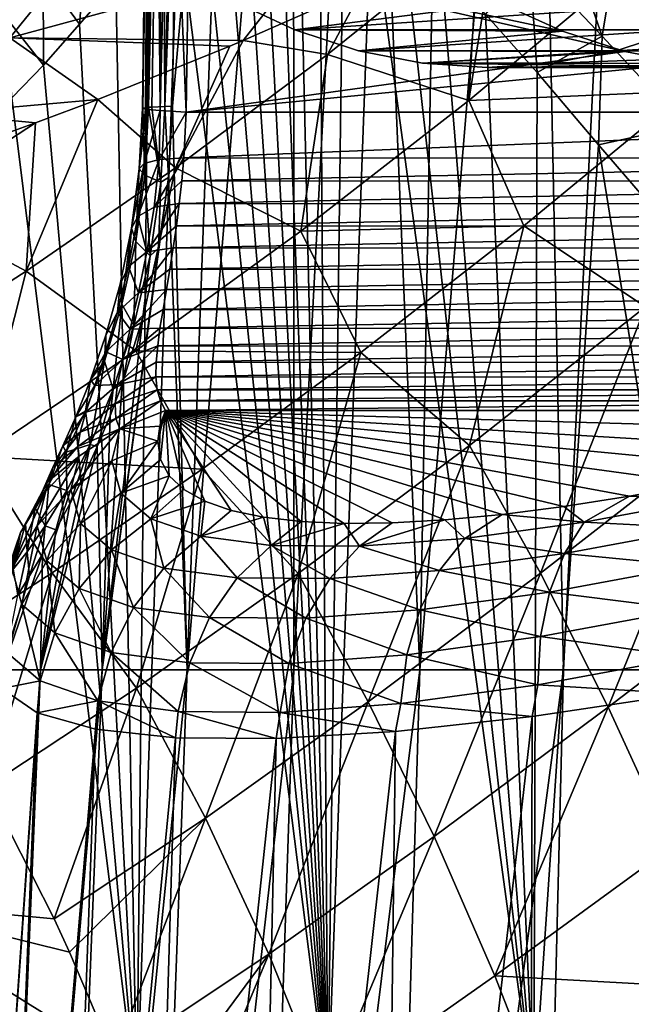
# Model space of a CAD drawing. Header units: metres. Extents: x 26 to 263, y -109 to 109.
# Tile 517 of 656: x 79.77 to 83.57, y 61.1 to 67.22. Entities that reach past the tile are written whole.
import ezdxf

# ---------------------------------------------------------------- set-up
doc = ezdxf.new("R2010")
doc.units = ezdxf.units.M
doc.layers.add('solid_500750', color=7, linetype='CONTINUOUS')

msp = doc.modelspace()

# ---------------------------------------------------------------- linework, layer by layer
at = {"layer": 'solid_500750'}
for points in [[(82.97049, 71.783981, 6.507701), (83.148346, 63.182442, 6.873223), (82.257637, 63.182442, 6.148572)], [(82.408943, 71.66671, 6.034471), (82.97049, 71.783981, 6.507701), (82.257637, 63.182442, 6.148572)], [(82.97049, 71.783981, 6.507701), (83.581383, 71.786789, 6.937341), (83.148346, 63.182442, 6.873223)], [(83.581383, 71.786789, 6.937341), (84.12944, 63.182442, 7.469838), (83.148346, 63.182442, 6.873223)], [(81.909096, 71.456024, 5.533787), (82.408943, 71.66671, 6.034471), (82.257637, 63.182442, 6.148572)], [(81.471535, 71.179718, 5.015755), (81.909096, 71.456024, 5.533787), (81.473892, 63.182442, 5.309385)], [(81.909096, 71.456024, 5.533787), (82.257637, 63.182442, 6.148572), (81.473892, 63.182442, 5.309385)], [(81.471535, 71.179718, 5.015755), (81.473892, 63.182442, 5.309385), (80.811714, 63.182442, 4.371295)], [(81.091011, 70.861626, 4.484607), (81.471535, 71.179718, 5.015755), (80.811714, 63.182442, 4.371295)], [(81.091011, 70.861626, 4.484607), (80.719757, 66.684723, 4.016021), (80.743416, 68.564064, 3.975236)], [(81.091011, 70.861626, 4.484607), (80.811714, 63.182442, 4.371295), (80.719757, 66.684723, 4.016021)], [(80.654312, 70.347588, 3.698428), (80.762596, 70.518959, 3.942107), (80.672546, 66.683426, 3.92295)], [(80.672546, 66.683426, 3.92295), (80.762596, 70.518959, 3.942107), (80.743416, 68.564064, 3.975236)], [(80.654312, 70.347588, 3.698428), (80.591957, 66.67997, 3.707642), (80.570946, 66.678528, 3.626518)], [(80.589844, 70.133247, 3.431597), (80.654312, 70.347588, 3.698428), (80.570946, 66.678528, 3.626518)], [(80.654312, 70.347588, 3.698428), (80.672546, 66.683426, 3.92295), (80.591957, 66.67997, 3.707642)], [(80.589844, 70.133247, 3.431597), (80.535515, 66.673683, 3.378667), (80.533157, 66.672348, 3.315467)], [(80.575966, 69.88929, 3.152431), (80.589844, 70.133247, 3.431597), (80.533157, 66.672348, 3.315467)], [(80.589844, 70.133247, 3.431597), (80.570946, 66.678528, 3.626518), (80.535515, 66.673683, 3.378667)], [(80.575966, 69.88929, 3.152431), (80.533157, 66.672348, 3.315467), (80.553238, 66.666176, 3.045382)], [(80.575966, 69.88929, 3.152431), (80.553238, 66.666176, 3.045382), (80.560837, 66.665146, 3.003378)], [(80.575966, 69.88929, 3.152431), (80.560837, 66.665146, 3.003378), (80.616997, 69.626709, 2.868759)], [(80.616997, 69.626709, 2.868759), (80.560837, 66.665146, 3.003378), (80.644249, 66.657814, 2.724296)], [(80.654701, 69.360519, 2.739187), (80.616997, 69.626709, 2.868759), (80.644249, 66.657814, 2.724296)], [(80.703743, 69.112419, 2.616019), (80.654701, 69.360519, 2.739187), (80.644249, 66.657814, 2.724296)], [(80.703743, 69.112419, 2.616019), (80.644249, 66.657814, 2.724296), (80.80407, 66.648956, 2.431338)], [(80.703743, 69.112419, 2.616019), (80.80407, 66.648956, 2.431338), (80.818504, 67.649071, 2.41073)], [(80.672546, 66.683426, 3.92295), (80.743416, 68.564064, 3.975236), (80.719757, 66.684723, 4.016021)], [(83.606628, 68.343246, 10.807706), (83.491066, 67.734993, 10.719891), (84.030632, 67.199287, 10.950896)], [(83.014305, 68.19207, 10.49016), (82.938278, 67.598366, 10.440041), (83.389153, 67.119789, 10.659831)], [(83.491066, 67.734993, 10.719891), (83.014305, 68.19207, 10.49016), (83.389153, 67.119789, 10.659831)], [(81.684097, 60.500385, 9.981249), (81.286934, 68.114441, 9.440097), (81.172264, 68.089569, 9.358122)], [(81.684097, 60.500385, 9.981249), (81.395271, 68.118271, 9.516115), (81.286934, 68.114441, 9.440097)], [(81.684097, 60.500385, 9.981249), (81.507332, 68.106926, 9.593202), (81.395271, 68.118271, 9.516115)], [(81.684097, 60.500385, 9.981249), (81.634537, 68.068565, 9.679015), (81.507332, 68.106926, 9.593202)], [(81.684097, 60.500385, 9.981249), (81.048988, 68.044113, 9.268091), (80.911308, 67.966537, 9.165247)], [(81.684097, 60.500385, 9.981249), (81.172264, 68.089569, 9.358122), (81.048988, 68.044113, 9.268091)], [(81.684097, 60.500385, 9.981249), (81.782043, 68.003372, 9.776025), (81.634537, 68.068565, 9.679015)], [(81.684097, 60.500385, 9.981249), (81.953728, 67.902893, 9.88558), (81.782043, 68.003372, 9.776025)], [(81.684097, 60.500385, 9.981249), (80.911308, 67.966537, 9.165247), (80.753113, 67.846764, 9.043899)], [(81.684097, 60.500385, 9.981249), (82.965652, 60.500385, 10.685098), (81.953728, 67.902893, 9.88558)], [(82.965652, 60.500385, 10.685098), (82.154106, 67.75206, 10.009079), (81.953728, 67.902893, 9.88558)], [(80.194145, 67.8125, 8.57508), (79.917068, 67.504166, 8.324504), (80.142563, 67.195084, 8.538237)], [(80.194145, 67.8125, 8.57508), (80.142563, 67.195084, 8.538237), (80.367157, 67.45591, 8.731836)], [(80.499313, 60.500385, 9.124457), (80.753113, 67.846764, 9.043899), (80.572395, 67.678085, 8.900758)], [(80.499313, 60.500385, 9.124457), (81.684097, 60.500385, 9.981249), (80.753113, 67.846764, 9.043899)], [(82.561577, 66.720734, -13.186584), (82.620544, 67.761803, -14.03957), (82.73587, 67.819, -14.056904)], [(83.598106, 67.586937, -13.625321), (82.561577, 66.720734, -13.186584), (82.73587, 67.819, -14.056904)], [(81.682327, 67.006096, -13.570705), (81.905327, 67.422318, -13.915443), (82.620544, 67.761803, -14.03957)], [(82.561577, 66.720734, -13.186584), (81.682327, 67.006096, -13.570705), (82.620544, 67.761803, -14.03957)], [(82.965652, 60.500385, 10.685098), (82.388733, 67.53936, 10.147728), (82.154106, 67.75206, 10.009079)], [(83.491066, 67.734993, 10.719891), (83.389153, 67.119789, 10.659831), (83.905022, 66.562767, 10.884203)], [(84.030632, 67.199287, 10.950896), (83.491066, 67.734993, 10.719891), (83.905022, 66.562767, 10.884203)], [(80.499313, 60.500385, 9.124457), (80.572395, 67.678085, 8.900758), (80.367157, 67.45591, 8.731836)], [(78.453178, 67.438843, -14.350323), (80.116516, 67.614998, -14.418743), (79.708572, 67.109512, -13.976696)], [(81.566841, 67.615288, -14.177151), (79.708572, 67.109512, -13.976696), (80.116516, 67.614998, -14.418743)], [(81.566841, 67.615288, -14.177151), (81.159378, 67.093422, -13.753531), (79.708572, 67.109512, -13.976696)], [(80.818504, 67.649071, 2.41073), (80.80407, 66.648956, 2.431338), (83.530533, 67.025169, -1.462453)], [(80.818504, 67.649071, 2.41073), (83.142822, 67.150414, -0.908743), (82.761917, 67.323975, -0.364754)], [(80.818504, 67.649071, 2.41073), (83.530533, 67.025169, -1.462453), (83.142822, 67.150414, -0.908743)], [(81.905327, 67.422318, -13.915443), (81.159378, 67.093422, -13.753531), (81.566841, 67.615288, -14.177151)], [(83.598106, 67.586937, -13.625321), (83.918747, 66.778107, -13.010326), (82.561577, 66.720734, -13.186584)], [(82.938278, 67.598366, 10.440041), (82.663574, 67.257324, 10.301973), (82.98465, 66.894409, 10.471313)], [(83.389153, 67.119789, 10.659831), (82.938278, 67.598366, 10.440041), (82.98465, 66.894409, 10.471313)], [(79.917068, 67.504166, 8.324504), (79.676888, 67.249054, 8.093109), (79.918869, 66.939781, 8.335031)], [(79.917068, 67.504166, 8.324504), (79.918869, 66.939781, 8.335031), (80.142563, 67.195084, 8.538237)], [(82.965652, 60.500385, 10.685098), (82.663574, 67.257324, 10.301973), (82.388733, 67.53936, 10.147728)], [(80.499313, 60.500385, 9.124457), (80.367157, 67.45591, 8.731836), (80.142563, 67.195084, 8.538237)], [(81.682327, 67.006096, -13.570705), (81.159378, 67.093422, -13.753531), (81.905327, 67.422318, -13.915443)], [(81.479477, 67.160576, -2.020136), (81.089493, 67.342529, -1.463172), (82.761917, 67.323975, -0.364754)], [(84.261536, 67.342529, -5.993321), (81.089493, 67.342529, -1.463172), (81.479477, 67.160576, -2.020136)], [(84.261536, 67.342529, -5.993321), (81.479477, 67.160576, -2.020136), (83.871544, 67.160576, -5.436357)], [(81.479477, 67.160576, -2.020136), (82.761917, 67.323975, -0.364754), (83.142822, 67.150414, -0.908743)], [(79.676888, 67.249054, 8.093109), (79.721992, 66.737633, 8.146345), (79.918869, 66.939781, 8.335031)], [(82.965652, 60.500385, 10.685098), (82.98465, 66.894409, 10.471313), (82.663574, 67.257324, 10.301973)], [(80.499313, 60.500385, 9.124457), (80.142563, 67.195084, 8.538237), (79.918869, 66.939781, 8.335031)], [(81.875084, 67.029579, -2.585114), (81.479477, 67.160576, -2.020136), (83.142822, 67.150414, -0.908743)], [(83.871544, 67.160576, -5.436357), (81.479477, 67.160576, -2.020136), (81.875084, 67.029579, -2.585114)], [(83.871544, 67.160576, -5.436357), (81.875084, 67.029579, -2.585114), (83.475945, 67.029579, -4.87138)], [(81.875084, 67.029579, -2.585114), (83.142822, 67.150414, -0.908743), (83.530533, 67.025169, -1.462453)], [(83.871544, 67.160576, -5.436357), (83.475945, 67.029579, -4.87138), (85.48481, 67.150414, -4.253443)], [(83.475945, 67.029579, -4.87138), (85.097092, 67.025162, -3.699733), (85.48481, 67.150414, -4.253443)], [(80.255737, 66.72757, -13.511609), (79.277863, 66.64064, -13.506837), (79.708572, 67.109512, -13.976696)], [(81.075981, 67.058266, -13.733412), (80.255737, 66.72757, -13.511609), (79.708572, 67.109512, -13.976696)], [(81.159378, 67.093422, -13.753531), (81.075981, 67.058266, -13.733412), (79.708572, 67.109512, -13.976696)], [(80.738548, 66.301888, -13.030086), (81.075981, 67.058266, -13.733412), (81.159378, 67.093422, -13.753531)], [(81.682327, 67.006096, -13.570705), (80.738548, 66.301888, -13.030086), (81.159378, 67.093422, -13.753531)], [(83.389153, 67.119789, 10.659831), (82.98465, 66.894409, 10.471313), (83.367538, 66.445877, 10.658002)], [(83.905022, 66.562767, 10.884203), (83.389153, 67.119789, 10.659831), (83.367538, 66.445877, 10.658002)], [(80.738548, 66.301888, -13.030086), (80.255737, 66.72757, -13.511609), (81.075981, 67.058266, -13.733412)], [(81.516937, 65.90799, -12.656831), (80.738548, 66.301888, -13.030086), (81.682327, 67.006096, -13.570705)], [(80.80407, 66.648956, 2.431338), (83.919991, 66.950287, -2.018657), (83.530533, 67.025169, -1.462453)], [(82.561577, 66.720734, -13.186584), (81.516937, 65.90799, -12.656831), (81.682327, 67.006096, -13.570705)], [(82.272476, 66.951653, -3.152647), (81.875084, 67.029579, -2.585114), (83.530533, 67.025169, -1.462453)], [(83.475945, 67.029579, -4.87138), (81.875084, 67.029579, -2.585114), (82.272476, 66.951653, -3.152647)], [(83.475945, 67.029579, -4.87138), (82.272476, 66.951653, -3.152647), (83.078552, 66.951653, -4.303847)], [(82.272476, 66.951653, -3.152647), (83.530533, 67.025169, -1.462453), (83.919991, 66.950287, -2.018657)], [(83.475945, 67.029579, -4.87138), (83.078552, 66.951653, -4.303847), (85.097092, 67.025162, -3.699733)], [(83.078552, 66.951653, -4.303847), (84.707634, 66.950287, -3.143528), (85.097092, 67.025162, -3.699733)], [(80.499313, 60.500385, 9.124457), (79.918869, 66.939781, 8.335031), (79.721992, 66.737633, 8.146345)], [(80.80407, 66.648956, 2.431338), (87.823555, 66.648964, -7.593526), (83.919991, 66.950287, -2.018657)], [(82.272476, 66.951653, -3.152647), (83.919991, 66.950287, -2.018657), (84.313812, 66.925423, -2.581093)], [(82.675514, 66.925743, -3.728247), (82.272476, 66.951653, -3.152647), (84.313812, 66.925423, -2.581093)], [(83.078552, 66.951653, -4.303847), (82.272476, 66.951653, -3.152647), (82.675514, 66.925743, -3.728247)], [(83.078552, 66.951653, -4.303847), (82.675514, 66.925743, -3.728247), (84.707634, 66.950287, -3.143528)], [(82.675514, 66.925743, -3.728247), (84.313812, 66.925423, -2.581093), (84.707634, 66.950287, -3.143528)], [(82.965652, 60.500385, 10.685098), (83.367538, 66.445877, 10.658002), (82.98465, 66.894409, 10.471313)], [(82.561577, 66.720734, -13.186584), (83.918747, 66.778107, -13.010326), (82.903648, 65.941757, -12.614664)], [(82.903648, 65.941757, -12.614664), (83.918747, 66.778107, -13.010326), (83.659599, 65.438438, -12.300009)], [(80.255737, 66.72757, -13.511609), (79.868752, 66.581367, -13.392039), (79.277863, 66.64064, -13.506837)], [(79.429466, 60.500385, 8.127853), (80.499313, 60.500385, 9.124457), (79.721992, 66.737633, 8.146345)], [(79.81086, 65.660248, -12.424821), (79.868752, 66.581367, -13.392039), (80.255737, 66.72757, -13.511609)], [(80.738548, 66.301888, -13.030086), (79.81086, 65.660248, -12.424821), (80.255737, 66.72757, -13.511609)], [(82.561577, 66.720734, -13.186584), (82.903648, 65.941757, -12.614664), (81.516937, 65.90799, -12.656831)], [(79.868752, 66.581367, -13.392039), (79.456871, 66.43206, -13.253315), (79.277863, 66.64064, -13.506837)], [(80.553238, 66.666176, 3.045382), (80.533157, 66.672348, 3.315467), (80.513123, 66.295387, 3.296656)], [(80.54821, 66.256752, 3.605683), (80.513123, 66.295387, 3.296656), (80.533157, 66.672348, 3.315467)], [(80.553238, 66.666176, 3.045382), (80.513123, 66.295387, 3.296656), (80.560837, 66.665146, 3.003378)], [(80.513123, 66.295387, 3.296656), (80.543243, 66.328232, 2.986435), (80.560837, 66.665146, 3.003378)], [(80.535515, 66.673683, 3.378667), (80.54821, 66.256752, 3.605683), (80.533157, 66.672348, 3.315467)], [(80.535515, 66.673683, 3.378667), (80.570946, 66.678528, 3.626518), (80.54821, 66.256752, 3.605683)], [(80.644249, 66.657814, 2.724296), (80.560837, 66.665146, 3.003378), (80.543243, 66.328232, 2.986435)], [(80.543243, 66.328232, 2.986435), (80.637268, 66.353836, 2.688565), (80.644249, 66.657814, 2.724296)], [(80.646988, 66.213997, 3.900027), (80.54821, 66.256752, 3.605683), (80.570946, 66.678528, 3.626518)], [(80.591957, 66.67997, 3.707642), (80.646988, 66.213997, 3.900027), (80.570946, 66.678528, 3.626518)], [(80.591957, 66.67997, 3.707642), (80.672546, 66.683426, 3.92295), (80.646988, 66.213997, 3.900027)], [(80.644249, 66.657814, 2.724296), (80.637268, 66.353836, 2.688565), (80.80407, 66.648956, 2.431338)], [(80.637268, 66.353836, 2.688565), (80.78936, 66.363266, 2.416574), (80.80407, 66.648956, 2.431338)], [(80.672546, 66.683426, 3.92295), (80.695114, 66.24147, 3.993582), (80.646988, 66.213997, 3.900027)], [(80.672546, 66.683426, 3.92295), (80.719757, 66.684723, 4.016021), (80.695114, 66.24147, 3.993582)], [(80.811714, 63.182442, 4.371295), (80.695114, 66.24147, 3.993582), (80.719757, 66.684723, 4.016021)], [(80.78936, 66.363266, 2.416574), (87.823555, 66.648964, -7.593526), (80.80407, 66.648956, 2.431338)], [(87.804428, 66.361946, -7.602311), (87.823555, 66.648964, -7.593526), (80.78936, 66.363266, 2.416574)], [(79.065308, 66.057785, -12.823891), (79.456871, 66.43206, -13.253315), (79.868752, 66.581367, -13.392039)], [(79.81086, 65.660248, -12.424821), (79.065308, 66.057785, -12.823891), (79.868752, 66.581367, -13.392039)], [(83.905022, 66.562767, 10.884203), (83.367538, 66.445877, 10.658002), (83.79406, 65.949257, 10.846847)], [(82.965652, 60.500385, 10.685098), (84.324348, 60.500385, 11.225221), (83.367538, 66.445877, 10.658002)], [(84.324348, 60.500385, 11.225221), (83.79406, 65.949257, 10.846847), (83.367538, 66.445877, 10.658002)], [(80.465561, 65.927521, 3.212223), (80.504066, 65.999718, 2.909686), (80.543243, 66.328232, 2.986435)], [(80.513123, 66.295387, 3.296656), (80.465561, 65.927521, 3.212223), (80.543243, 66.328232, 2.986435)], [(80.504066, 65.999718, 2.909686), (80.60553, 66.058372, 2.619017), (80.637268, 66.353836, 2.688565)], [(80.543243, 66.328232, 2.986435), (80.504066, 65.999718, 2.909686), (80.637268, 66.353836, 2.688565)], [(80.60553, 66.058372, 2.619017), (80.777451, 66.220947, 2.388548), (80.78936, 66.363266, 2.416574)], [(80.637268, 66.353836, 2.688565), (80.60553, 66.058372, 2.619017), (80.78936, 66.363266, 2.416574)], [(87.804428, 66.361946, -7.602311), (80.78936, 66.363266, 2.416574), (80.777451, 66.220947, 2.388548)], [(87.773804, 66.219238, -7.603927), (87.804428, 66.361946, -7.602311), (80.777451, 66.220947, 2.388548)], [(80.4925, 65.165855, -12.042822), (79.81086, 65.660248, -12.424821), (80.738548, 66.301888, -13.030086)], [(80.491692, 65.844933, 3.513421), (80.465561, 65.927521, 3.212223), (80.513123, 66.295387, 3.296656)], [(80.54821, 66.256752, 3.605683), (80.491692, 65.844933, 3.513421), (80.513123, 66.295387, 3.296656)], [(81.516937, 65.90799, -12.656831), (80.4925, 65.165855, -12.042822), (80.738548, 66.301888, -13.030086)], [(80.28344, 63.182442, 3.351775), (80.632919, 65.802849, 3.901561), (80.695114, 66.24147, 3.993582)], [(80.811714, 63.182442, 4.371295), (80.28344, 63.182442, 3.351775), (80.695114, 66.24147, 3.993582)], [(80.581322, 65.755569, 3.800132), (80.491692, 65.844933, 3.513421), (80.54821, 66.256752, 3.605683)], [(80.646988, 66.213997, 3.900027), (80.581322, 65.755569, 3.800132), (80.54821, 66.256752, 3.605683)], [(80.646988, 66.213997, 3.900027), (80.632919, 65.802849, 3.901561), (80.581322, 65.755569, 3.800132)], [(80.60553, 66.058372, 2.619017), (80.762032, 66.080048, 2.347307), (80.777451, 66.220947, 2.388548)], [(80.646988, 66.213997, 3.900027), (80.695114, 66.24147, 3.993582), (80.632919, 65.802849, 3.901561)], [(87.773804, 66.219238, -7.603927), (80.777451, 66.220947, 2.388548), (80.762032, 66.080048, 2.347307)], [(87.72953, 66.078163, -7.604294), (87.773804, 66.219238, -7.603927), (80.762032, 66.080048, 2.347307)], [(79.81086, 65.660248, -12.424821), (78.922676, 65.088791, -11.760806), (79.065308, 66.057785, -12.823891)], [(80.504066, 65.999718, 2.909686), (80.561058, 65.779373, 2.495714), (80.60553, 66.058372, 2.619017)], [(80.561058, 65.779373, 2.495714), (80.744186, 65.941261, 2.291236), (80.762032, 66.080048, 2.347307)], [(80.60553, 66.058372, 2.619017), (80.561058, 65.779373, 2.495714), (80.762032, 66.080048, 2.347307)], [(87.72953, 66.078163, -7.604294), (80.762032, 66.080048, 2.347307), (80.744186, 65.941261, 2.291236)], [(87.670486, 65.939308, -7.601831), (87.72953, 66.078163, -7.604294), (80.744186, 65.941261, 2.291236)], [(80.504066, 65.999718, 2.909686), (80.446999, 65.689186, 2.773335), (80.561058, 65.779373, 2.495714)], [(80.465561, 65.927521, 3.212223), (80.446999, 65.689186, 2.773335), (80.504066, 65.999718, 2.909686)], [(80.465561, 65.927521, 3.212223), (80.39444, 65.579552, 3.062186), (80.446999, 65.689186, 2.773335)], [(80.405693, 65.455238, 3.349657), (80.39444, 65.579552, 3.062186), (80.465561, 65.927521, 3.212223)], [(80.491692, 65.844933, 3.513421), (80.405693, 65.455238, 3.349657), (80.465561, 65.927521, 3.212223)], [(81.516937, 65.90799, -12.656831), (81.890541, 65.153862, -12.131287), (80.4925, 65.165855, -12.042822)], [(80.561058, 65.779373, 2.495714), (80.724678, 65.805359, 2.219312), (80.744186, 65.941261, 2.291236)], [(87.670486, 65.939308, -7.601831), (80.744186, 65.941261, 2.291236), (80.724678, 65.805359, 2.219312)], [(87.595924, 65.803329, -7.595497), (87.670486, 65.939308, -7.601831), (80.724678, 65.805359, 2.219312)], [(81.516937, 65.90799, -12.656831), (82.903648, 65.941757, -12.614664), (81.890541, 65.153862, -12.131287)], [(81.890541, 65.153862, -12.131287), (82.903648, 65.941757, -12.614664), (82.564987, 64.577492, -11.847598)], [(82.903648, 65.941757, -12.614664), (83.659599, 65.438438, -12.300009), (82.564987, 64.577492, -11.847598)], [(80.480247, 65.321693, 3.623198), (80.405693, 65.455238, 3.349657), (80.491692, 65.844933, 3.513421)], [(80.581322, 65.755569, 3.800132), (80.480247, 65.321693, 3.623198), (80.491692, 65.844933, 3.513421)], [(80.28344, 63.182442, 3.351775), (80.535492, 65.371796, 3.737375), (80.632919, 65.802849, 3.901561)], [(80.446999, 65.689186, 2.773335), (80.509415, 65.524643, 2.320608), (80.561058, 65.779373, 2.495714)], [(80.509415, 65.524643, 2.320608), (80.703171, 65.673203, 2.132241), (80.724678, 65.805359, 2.219312)], [(80.561058, 65.779373, 2.495714), (80.509415, 65.524643, 2.320608), (80.724678, 65.805359, 2.219312)], [(80.581322, 65.755569, 3.800132), (80.632919, 65.802849, 3.901561), (80.535492, 65.371796, 3.737375)], [(87.595924, 65.803329, -7.595497), (80.724678, 65.805359, 2.219312), (80.703171, 65.673203, 2.132241)], [(87.506424, 65.671127, -7.585841), (87.595924, 65.803329, -7.595497), (80.703171, 65.673203, 2.132241)], [(80.581322, 65.755569, 3.800132), (80.535492, 65.371796, 3.737375), (80.480247, 65.321693, 3.623198)], [(79.517883, 64.508026, -11.354072), (78.922676, 65.088791, -11.760806), (79.81086, 65.660248, -12.424821)], [(80.4925, 65.165855, -12.042822), (79.517883, 64.508026, -11.354072), (79.81086, 65.660248, -12.424821)], [(80.446999, 65.689186, 2.773335), (80.378212, 65.40593, 2.579278), (80.509415, 65.524643, 2.320608)], [(80.39444, 65.579552, 3.062186), (80.378212, 65.40593, 2.579278), (80.446999, 65.689186, 2.773335)], [(80.509415, 65.524643, 2.320608), (80.682068, 65.545319, 2.02656), (80.703171, 65.673203, 2.132241)], [(87.506424, 65.671127, -7.585841), (80.703171, 65.673203, 2.132241), (80.682068, 65.545319, 2.02656)], [(87.399567, 65.543243, -7.569417), (87.506424, 65.671127, -7.585841), (80.682068, 65.545319, 2.02656)], [(80.39444, 65.579552, 3.062186), (80.306664, 65.262329, 2.848491), (80.378212, 65.40593, 2.579278)], [(80.405693, 65.455238, 3.349657), (80.306664, 65.262329, 2.848491), (80.39444, 65.579552, 3.062186)], [(80.45726, 65.300377, 2.097511), (80.661453, 65.422157, 1.901902), (80.682068, 65.545319, 2.02656)], [(80.509415, 65.524643, 2.320608), (80.45726, 65.300377, 2.097511), (80.682068, 65.545319, 2.02656)], [(87.399567, 65.543243, -7.569417), (80.682068, 65.545319, 2.02656), (80.661453, 65.422157, 1.901902)], [(87.275002, 65.42012, -7.54599), (87.399567, 65.543243, -7.569417), (80.661453, 65.422157, 1.901902)], [(80.378212, 65.40593, 2.579278), (80.45726, 65.300377, 2.097511), (80.509415, 65.524643, 2.320608)], [(80.405693, 65.455238, 3.349657), (80.297874, 65.100105, 3.116494), (80.306664, 65.262329, 2.848491)], [(80.352234, 64.926346, 3.371588), (80.297874, 65.100105, 3.116494), (80.405693, 65.455238, 3.349657)], [(80.480247, 65.321693, 3.623198), (80.352234, 64.926346, 3.371588), (80.405693, 65.455238, 3.349657)], [(80.45726, 65.300377, 2.097511), (80.642242, 65.305153, 1.758008), (80.661453, 65.422157, 1.901902)], [(87.275002, 65.42012, -7.54599), (80.661453, 65.422157, 1.901902), (80.642242, 65.305153, 1.758008)], [(87.132866, 65.303207, -7.514649), (87.275002, 65.42012, -7.54599), (80.642242, 65.305153, 1.758008)], [(82.564987, 64.577492, -11.847598), (83.659599, 65.438438, -12.300009), (83.006104, 63.784214, -11.544542)], [(83.659599, 65.438438, -12.300009), (84.109291, 64.64283, -11.955249), (83.006104, 63.784214, -11.544542)], [(80.28344, 63.182442, 3.351775), (80.406868, 64.958298, 3.495958), (80.535492, 65.371796, 3.737375)], [(80.378212, 65.40593, 2.579278), (80.305527, 65.157745, 2.33172), (80.45726, 65.300377, 2.097511)], [(80.306664, 65.262329, 2.848491), (80.305527, 65.157745, 2.33172), (80.378212, 65.40593, 2.579278)], [(80.480247, 65.321693, 3.623198), (80.535492, 65.371796, 3.737375), (80.406868, 64.958298, 3.495958)], [(80.305527, 65.157745, 2.33172), (80.411697, 65.110504, 1.832242), (80.45726, 65.300377, 2.097511)], [(80.480247, 65.321693, 3.623198), (80.406868, 64.958298, 3.495958), (80.352234, 64.926346, 3.371588)], [(80.411697, 65.110504, 1.832242), (80.628128, 65.195969, 1.591715), (80.642242, 65.305153, 1.758008)], [(80.45726, 65.300377, 2.097511), (80.411697, 65.110504, 1.832242), (80.642242, 65.305153, 1.758008)], [(87.132866, 65.303207, -7.514649), (80.642242, 65.305153, 1.758008), (80.628128, 65.195969, 1.591715)], [(86.971581, 65.194229, -7.470896), (87.132866, 65.303207, -7.514649), (80.628128, 65.195969, 1.591715)], [(80.306664, 65.262329, 2.848491), (80.211243, 64.985291, 2.575834), (80.305527, 65.157745, 2.33172)], [(80.297874, 65.100105, 3.116494), (80.211243, 64.985291, 2.575834), (80.306664, 65.262329, 2.848491)], [(80.4925, 65.165855, -12.042822), (80.905182, 64.430557, -11.566293), (79.517883, 64.508026, -11.354072)], [(80.378632, 64.955887, 1.532209), (80.618538, 65.094772, 1.403883), (80.628128, 65.195969, 1.591715)], [(80.411697, 65.110504, 1.832242), (80.378632, 64.955887, 1.532209), (80.628128, 65.195969, 1.591715)], [(80.4925, 65.165855, -12.042822), (81.890541, 65.153862, -12.131287), (80.905182, 64.430557, -11.566293)], [(86.971581, 65.194229, -7.470896), (80.628128, 65.195969, 1.591715), (80.618538, 65.094772, 1.403883)], [(86.79174, 65.093315, -7.415498), (86.971581, 65.194229, -7.470896), (80.618538, 65.094772, 1.403883)], [(80.211243, 64.985291, 2.575834), (80.23764, 64.949944, 2.037504), (80.305527, 65.157745, 2.33172)], [(80.305527, 65.157745, 2.33172), (80.23764, 64.949944, 2.037504), (80.411697, 65.110504, 1.832242)], [(80.23764, 64.949944, 2.037504), (80.378632, 64.955887, 1.532209), (80.411697, 65.110504, 1.832242)], [(80.905182, 64.430557, -11.566293), (81.890541, 65.153862, -12.131287), (81.500732, 63.781364, -11.295936)], [(81.890541, 65.153862, -12.131287), (82.564987, 64.577492, -11.847598), (81.500732, 63.781364, -11.295936)], [(80.297874, 65.100105, 3.116494), (80.178528, 64.79055, 2.819196), (80.211243, 64.985291, 2.575834)], [(80.208801, 64.582008, 3.051183), (80.178528, 64.79055, 2.819196), (80.297874, 65.100105, 3.116494)], [(80.352234, 64.926346, 3.371588), (80.208801, 64.582008, 3.051183), (80.297874, 65.100105, 3.116494)], [(80.378632, 64.955887, 1.532209), (80.616302, 65.003357, 1.194172), (80.618538, 65.094772, 1.403883)], [(86.79174, 65.093315, -7.415498), (80.618538, 65.094772, 1.403883), (80.616302, 65.003357, 1.194172)], [(86.594101, 65.002251, -7.345806), (86.79174, 65.093315, -7.415498), (80.616302, 65.003357, 1.194172)], [(80.211243, 64.985291, 2.575834), (80.118576, 64.755096, 2.252137), (80.23764, 64.949944, 2.037504)], [(80.178528, 64.79055, 2.819196), (80.118576, 64.755096, 2.252137), (80.211243, 64.985291, 2.575834)], [(80.362938, 64.835228, 1.205287), (80.625137, 64.923134, 0.961935), (80.616302, 65.003357, 1.194172)], [(80.378632, 64.955887, 1.532209), (80.362938, 64.835228, 1.205287), (80.616302, 65.003357, 1.194172)], [(86.594101, 65.002251, -7.345806), (80.616302, 65.003357, 1.194172), (80.625137, 64.923134, 0.961935)], [(86.379448, 64.922409, -7.258245), (86.594101, 65.002251, -7.345806), (80.625137, 64.923134, 0.961935)], [(80.118576, 64.755096, 2.252137), (80.182098, 64.78405, 1.705607), (80.23764, 64.949944, 2.037504)], [(80.182098, 64.78405, 1.705607), (80.362938, 64.835228, 1.205287), (80.378632, 64.955887, 1.532209)], [(80.23764, 64.949944, 2.037504), (80.182098, 64.78405, 1.705607), (80.378632, 64.955887, 1.532209)], [(80.352234, 64.926346, 3.371588), (80.252441, 64.569954, 3.168341), (80.208801, 64.582008, 3.051183)], [(80.352234, 64.926346, 3.371588), (80.33242, 64.760811, 3.343529), (80.252441, 64.569954, 3.168341)], [(80.28344, 63.182442, 3.351775), (80.33242, 64.760811, 3.343529), (80.406868, 64.958298, 3.495958)], [(80.352234, 64.926346, 3.371588), (80.406868, 64.958298, 3.495958), (80.33242, 64.760811, 3.343529)], [(80.362938, 64.835228, 1.205287), (80.36721, 64.745003, 0.858417), (80.625137, 64.923134, 0.961935)], [(80.36721, 64.745003, 0.858417), (80.644844, 64.853615, 0.708182), (80.625137, 64.923134, 0.961935)], [(86.379448, 64.922409, -7.258245), (80.625137, 64.923134, 0.961935), (80.644844, 64.853615, 0.708182)], [(86.148636, 64.853264, -7.153284), (86.379448, 64.922409, -7.258245), (80.644844, 64.853615, 0.708182)], [(80.145317, 64.658676, 1.345628), (80.36721, 64.745003, 0.858417), (80.362938, 64.835228, 1.205287)], [(80.182098, 64.78405, 1.705607), (80.145317, 64.658676, 1.345628), (80.362938, 64.835228, 1.205287)], [(80.36721, 64.745003, 0.858417), (80.392899, 64.680923, 0.497985), (80.644844, 64.853615, 0.708182)], [(80.392899, 64.680923, 0.497985), (80.676033, 64.794647, 0.433523), (80.644844, 64.853615, 0.708182)], [(86.148636, 64.853264, -7.153284), (80.644844, 64.853615, 0.708182), (80.676033, 64.794647, 0.433523)], [(86.148636, 64.853264, -7.153284), (80.676033, 64.794647, 0.433523), (85.902435, 64.794647, -7.030554)], [(80.037888, 64.57386, 1.887941), (80.145317, 64.658676, 1.345628), (80.182098, 64.78405, 1.705607)], [(80.118576, 64.755096, 2.252137), (80.037888, 64.57386, 1.887941), (80.182098, 64.78405, 1.705607)], [(80.0597, 64.534454, 2.46677), (80.037888, 64.57386, 1.887941), (80.118576, 64.755096, 2.252137)], [(80.178528, 64.79055, 2.819196), (80.0597, 64.534454, 2.46677), (80.118576, 64.755096, 2.252137)], [(80.208801, 64.582008, 3.051183), (80.0597, 64.534454, 2.46677), (80.178528, 64.79055, 2.819196)], [(80.130867, 64.569481, 0.965899), (80.392899, 64.680923, 0.497985), (80.36721, 64.745003, 0.858417)], [(80.145317, 64.658676, 1.345628), (80.130867, 64.569481, 0.965899), (80.36721, 64.745003, 0.858417)], [(80.28344, 63.182442, 3.351775), (80.252441, 64.569954, 3.168341), (80.33242, 64.760811, 3.343529)], [(80.392899, 64.680923, 0.497985), (80.641876, 64.696335, 0.05806), (80.676033, 64.794647, 0.433523)], [(80.676033, 64.794647, 0.433523), (80.641876, 64.696335, 0.05806), (80.628418, 64.603737, -0.322298)], [(80.644783, 64.488937, -0.841056), (80.676033, 64.794647, 0.433523), (80.628418, 64.603737, -0.322298)], [(80.644783, 64.488937, -0.841056), (80.698608, 64.388496, -1.351351), (80.676033, 64.794647, 0.433523)], [(85.399139, 64.660385, -6.891135), (85.902435, 64.794647, -7.030554), (80.676033, 64.794647, 0.433523)], [(84.9133, 64.53994, -6.717048), (85.399139, 64.660385, -6.891135), (80.676033, 64.794647, 0.433523)], [(84.44445, 64.433228, -6.50795), (84.9133, 64.53994, -6.717048), (80.676033, 64.794647, 0.433523)], [(83.991264, 64.340042, -6.262832), (84.44445, 64.433228, -6.50795), (80.676033, 64.794647, 0.433523)], [(83.559517, 64.261292, -5.986046), (83.991264, 64.340042, -6.262832), (80.676033, 64.794647, 0.433523)], [(83.152199, 64.197533, -5.679492), (83.559517, 64.261292, -5.986046), (80.676033, 64.794647, 0.433523)], [(82.76844, 64.148529, -5.342865), (83.152199, 64.197533, -5.679492), (80.676033, 64.794647, 0.433523)], [(82.41291, 64.114693, -4.981135), (82.76844, 64.148529, -5.342865), (80.676033, 64.794647, 0.433523)], [(82.08477, 64.096024, -4.59307), (82.41291, 64.114693, -4.981135), (80.676033, 64.794647, 0.433523)], [(81.786339, 64.092506, -4.182025), (82.08477, 64.096024, -4.59307), (80.676033, 64.794647, 0.433523)], [(81.520187, 64.104256, -3.751226), (81.786339, 64.092506, -4.182025), (80.676033, 64.794647, 0.433523)], [(81.28537, 64.131233, -3.299486), (81.520187, 64.104256, -3.751226), (80.676033, 64.794647, 0.433523)], [(81.085289, 64.173218, -2.83254), (81.28537, 64.131233, -3.299486), (80.676033, 64.794647, 0.433523)], [(80.919853, 64.230392, -2.349553), (81.085289, 64.173218, -2.83254), (80.676033, 64.794647, 0.433523)], [(80.790092, 64.302361, -1.853689), (80.919853, 64.230392, -2.349553), (80.676033, 64.794647, 0.433523)], [(80.698608, 64.388496, -1.351351), (80.790092, 64.302361, -1.853689), (80.676033, 64.794647, 0.433523)], [(80.392899, 64.680923, 0.497985), (80.088997, 64.303429, -0.247871), (80.343193, 64.481514, -0.291509)], [(80.392899, 64.680923, 0.497985), (80.140732, 64.511009, 0.573999), (80.088997, 64.303429, -0.247871)], [(80.130867, 64.569481, 0.965899), (80.140732, 64.511009, 0.573999), (80.392899, 64.680923, 0.497985)], [(80.392899, 64.680923, 0.497985), (80.343193, 64.481514, -0.291509), (80.628418, 64.603737, -0.322298)], [(80.392899, 64.680923, 0.497985), (80.628418, 64.603737, -0.322298), (80.641876, 64.696335, 0.05806)], [(79.977173, 64.440102, 1.494543), (80.130867, 64.569481, 0.965899), (80.145317, 64.658676, 1.345628)], [(80.037888, 64.57386, 1.887941), (79.977173, 64.440102, 1.494543), (80.145317, 64.658676, 1.345628)], [(83.006104, 63.784214, -11.544542), (84.109291, 64.64283, -11.955249), (83.427231, 62.950012, -11.336432)], [(84.109291, 64.64283, -11.955249), (84.542137, 63.802654, -11.706862), (83.427231, 62.950012, -11.336432)], [(79.898911, 63.182442, 2.269818), (80.16861, 64.386185, 2.97026), (80.252441, 64.569954, 3.168341)], [(80.28344, 63.182442, 3.351775), (79.898911, 63.182442, 2.269818), (80.252441, 64.569954, 3.168341)], [(79.941025, 64.348602, 1.081634), (80.140732, 64.511009, 0.573999), (80.130867, 64.569481, 0.965899)], [(79.977173, 64.440102, 1.494543), (79.941025, 64.348602, 1.081634), (80.130867, 64.569481, 0.965899)], [(79.952286, 64.334503, 2.071251), (79.977173, 64.440102, 1.494543), (80.037888, 64.57386, 1.887941)], [(80.0597, 64.534454, 2.46677), (79.952286, 64.334503, 2.071251), (80.037888, 64.57386, 1.887941)], [(80.208801, 64.582008, 3.051183), (80.063591, 64.297668, 2.672033), (80.0597, 64.534454, 2.46677)], [(80.208801, 64.582008, 3.051183), (80.082619, 64.21357, 2.7485), (80.063591, 64.297668, 2.672033)], [(80.208801, 64.582008, 3.051183), (80.16861, 64.386185, 2.97026), (80.082619, 64.21357, 2.7485)], [(80.208801, 64.582008, 3.051183), (80.252441, 64.569954, 3.168341), (80.16861, 64.386185, 2.97026)], [(80.343193, 64.481514, -0.291509), (80.399612, 64.27948, -1.243873), (80.628418, 64.603737, -0.322298)], [(80.399612, 64.27948, -1.243873), (80.644783, 64.488937, -0.841056), (80.628418, 64.603737, -0.322298)], [(81.500732, 63.781364, -11.295936), (82.564987, 64.577492, -11.847598), (81.93557, 62.983353, -11.030503)], [(82.564987, 64.577492, -11.847598), (83.006104, 63.784214, -11.544542), (81.93557, 62.983353, -11.030503)], [(79.517883, 64.508026, -11.354072), (79.972893, 63.785679, -10.929547), (79.106461, 63.226566, -10.226613)], [(79.517883, 64.508026, -11.354072), (80.905182, 64.430557, -11.566293), (79.972893, 63.785679, -10.929547)], [(80.140732, 64.511009, 0.573999), (79.878456, 64.077736, -0.193412), (80.088997, 64.303429, -0.247871)], [(80.140732, 64.511009, 0.573999), (79.93203, 64.292755, 0.65795), (79.878456, 64.077736, -0.193412)], [(79.941025, 64.348602, 1.081634), (79.93203, 64.292755, 0.65795), (80.140732, 64.511009, 0.573999)], [(80.063591, 64.297668, 2.672033), (79.952286, 64.334503, 2.071251), (80.0597, 64.534454, 2.46677)], [(79.865852, 64.189034, 1.645532), (79.941025, 64.348602, 1.081634), (79.977173, 64.440102, 1.494543)], [(79.952286, 64.334503, 2.071251), (79.865852, 64.189034, 1.645532), (79.977173, 64.440102, 1.494543)], [(79.972893, 63.785679, -10.929547), (80.905182, 64.430557, -11.566293), (80.49614, 63.069515, -10.656082)], [(80.088997, 64.303429, -0.247871), (80.147812, 64.092903, -1.24031), (80.343193, 64.481514, -0.291509)], [(80.147812, 64.092903, -1.24031), (80.399612, 64.27948, -1.243873), (80.343193, 64.481514, -0.291509)], [(80.399612, 64.27948, -1.243873), (80.698608, 64.388496, -1.351351), (80.644783, 64.488937, -0.841056)], [(80.905182, 64.430557, -11.566293), (81.500732, 63.781364, -11.295936), (80.49614, 63.069515, -10.656082)], [(79.898911, 63.182442, 2.269818), (80.082619, 64.21357, 2.7485), (80.16861, 64.386185, 2.97026)], [(80.399612, 64.27948, -1.243873), (80.584335, 64.121704, -2.188525), (80.698608, 64.388496, -1.351351)], [(80.584335, 64.121704, -2.188525), (80.790092, 64.302361, -1.853689), (80.698608, 64.388496, -1.351351)], [(79.805977, 64.09201, 1.200568), (79.93203, 64.292755, 0.65795), (79.941025, 64.348602, 1.081634)], [(79.865852, 64.189034, 1.645532), (79.805977, 64.09201, 1.200568), (79.941025, 64.348602, 1.081634)], [(79.929047, 64.076424, 2.247536), (79.865852, 64.189034, 1.645532), (79.952286, 64.334503, 2.071251)], [(80.063591, 64.297668, 2.672033), (79.929047, 64.076424, 2.247536), (79.952286, 64.334503, 2.071251)], [(84.092598, 64.250473, -6.64318), (83.991264, 64.340042, -6.262832), (83.559517, 64.261292, -5.986046)], [(79.93203, 64.292755, 0.65795), (79.720749, 63.814289, -0.130508), (79.878456, 64.077736, -0.193412)], [(79.93203, 64.292755, 0.65795), (79.775917, 64.035698, 0.746173), (79.720749, 63.814289, -0.130508)], [(79.805977, 64.09201, 1.200568), (79.775917, 64.035698, 0.746173), (79.93203, 64.292755, 0.65795)], [(79.878456, 64.077736, -0.193412), (79.939438, 63.85947, -1.222356), (80.088997, 64.303429, -0.247871)], [(80.063591, 64.297668, 2.672033), (79.996117, 64.052315, 2.501705), (79.929047, 64.076424, 2.247536)], [(79.939438, 63.85947, -1.222356), (80.147812, 64.092903, -1.24031), (80.088997, 64.303429, -0.247871)], [(80.063591, 64.297668, 2.672033), (80.082619, 64.21357, 2.7485), (79.996117, 64.052315, 2.501705)], [(80.147812, 64.092903, -1.24031), (80.340515, 63.928318, -2.225727), (80.399612, 64.27948, -1.243873)], [(80.340515, 63.928318, -2.225727), (80.584335, 64.121704, -2.188525), (80.399612, 64.27948, -1.243873)], [(80.584335, 64.121704, -2.188525), (80.919853, 64.230392, -2.349553), (80.790092, 64.302361, -1.853689)], [(83.278481, 64.100433, -6.127962), (83.559517, 64.261292, -5.986046), (83.152199, 64.197533, -5.679492)], [(83.278481, 64.100433, -6.127962), (84.092598, 64.250473, -6.64318), (83.559517, 64.261292, -5.986046)], [(84.003883, 64.062653, -6.877884), (84.092598, 64.250473, -6.64318), (83.278481, 64.100433, -6.127962)], [(79.816208, 63.916439, 1.792003), (79.805977, 64.09201, 1.200568), (79.865852, 64.189034, 1.645532)], [(79.929047, 64.076424, 2.247536), (79.816208, 63.916439, 1.792003), (79.865852, 64.189034, 1.645532)], [(79.898911, 63.182442, 2.269818), (79.996117, 64.052315, 2.501705), (80.082619, 64.21357, 2.7485)], [(80.584335, 64.121704, -2.188525), (80.89653, 64.012459, -3.105813), (80.919853, 64.230392, -2.349553)], [(80.89653, 64.012459, -3.105813), (81.085289, 64.173218, -2.83254), (80.919853, 64.230392, -2.349553)], [(83.278481, 64.100433, -6.127962), (83.152199, 64.197533, -5.679492), (82.76844, 64.148529, -5.342865)], [(80.89653, 64.012459, -3.105813), (81.28537, 64.131233, -3.299486), (81.085289, 64.173218, -2.83254)], [(80.89653, 64.012459, -3.105813), (81.33197, 63.954784, -3.976552), (81.28537, 64.131233, -3.299486)], [(81.33197, 63.954784, -3.976552), (81.520187, 64.104256, -3.751226), (81.28537, 64.131233, -3.299486)], [(82.536125, 63.999424, -5.503632), (82.76844, 64.148529, -5.342865), (82.41291, 64.114693, -4.981135)], [(82.536125, 63.999424, -5.503632), (83.278481, 64.100433, -6.127962), (82.76844, 64.148529, -5.342865)], [(79.720749, 63.814289, -0.130508), (79.783592, 63.589378, -1.190793), (79.878456, 64.077736, -0.193412)], [(79.731621, 63.810909, 1.31751), (79.775917, 64.035698, 0.746173), (79.805977, 64.09201, 1.200568)], [(79.816208, 63.916439, 1.792003), (79.731621, 63.810909, 1.31751), (79.805977, 64.09201, 1.200568)], [(79.783592, 63.589378, -1.190793), (79.939438, 63.85947, -1.222356), (79.878456, 64.077736, -0.193412)], [(79.929047, 64.076424, 2.247536), (79.831841, 63.766758, 1.936203), (79.816208, 63.916439, 1.792003)], [(79.929047, 64.076424, 2.247536), (79.91153, 63.902222, 2.230269), (79.831841, 63.766758, 1.936203)], [(79.929047, 64.076424, 2.247536), (79.996117, 64.052315, 2.501705), (79.91153, 63.902222, 2.230269)], [(79.939438, 63.85947, -1.222356), (80.139412, 63.68869, -2.244906), (80.147812, 64.092903, -1.24031)], [(80.139412, 63.68869, -2.244906), (80.340515, 63.928318, -2.225727), (80.147812, 64.092903, -1.24031)], [(80.340515, 63.928318, -2.225727), (80.666466, 63.814266, -3.183402), (80.584335, 64.121704, -2.188525)], [(80.666466, 63.814266, -3.183402), (80.89653, 64.012459, -3.105813), (80.584335, 64.121704, -2.188525)], [(81.33197, 63.954784, -3.976552), (81.786339, 64.092506, -4.182025), (81.520187, 64.104256, -3.751226)], [(81.33197, 63.954784, -3.976552), (81.882416, 63.950401, -4.781583), (81.786339, 64.092506, -4.182025)], [(81.882416, 63.950401, -4.781583), (82.08477, 64.096024, -4.59307), (81.786339, 64.092506, -4.182025)], [(81.882416, 63.950401, -4.781583), (82.41291, 64.114693, -4.981135), (82.08477, 64.096024, -4.59307)], [(81.882416, 63.950401, -4.781583), (82.536125, 63.999424, -5.503632), (82.41291, 64.114693, -4.981135)], [(83.15451, 63.906116, -6.340342), (83.278481, 64.100433, -6.127962), (82.536125, 63.999424, -5.503632)], [(83.15451, 63.906116, -6.340342), (84.003883, 64.062653, -6.877884), (83.278481, 64.100433, -6.127962)], [(83.944077, 63.828094, -7.076973), (84.003883, 64.062653, -6.877884), (83.15451, 63.906116, -6.340342)], [(79.775917, 64.035698, 0.746173), (79.630348, 63.556908, -0.069534), (79.720749, 63.814289, -0.130508)], [(79.775917, 64.035698, 0.746173), (79.679192, 63.751068, 0.834815), (79.630348, 63.556908, -0.069534)], [(79.731621, 63.810909, 1.31751), (79.679192, 63.751068, 0.834815), (79.775917, 64.035698, 0.746173)], [(79.898911, 63.182442, 2.269818), (79.91153, 63.902222, 2.230269), (79.996117, 64.052315, 2.501705)], [(80.666466, 63.814266, -3.183402), (81.12133, 63.754021, -4.092993), (80.89653, 64.012459, -3.105813)], [(81.12133, 63.754021, -4.092993), (81.33197, 63.954784, -3.976552), (80.89653, 64.012459, -3.105813)], [(81.12133, 63.754021, -4.092993), (81.696472, 63.749443, -4.934124), (81.33197, 63.954784, -3.976552)], [(81.696472, 63.749443, -4.934124), (81.882416, 63.950401, -4.781583), (81.33197, 63.954784, -3.976552)], [(81.696472, 63.749443, -4.934124), (82.379387, 63.800655, -5.68844), (81.882416, 63.950401, -4.781583)], [(82.379387, 63.800655, -5.68844), (82.536125, 63.999424, -5.503632), (81.882416, 63.950401, -4.781583)], [(82.379387, 63.800655, -5.68844), (83.15451, 63.906116, -6.340342), (82.536125, 63.999424, -5.503632)], [(79.665291, 63.182442, 1.145579), (79.831841, 63.766758, 1.936203), (79.91153, 63.902222, 2.230269)], [(79.898911, 63.182442, 2.269818), (79.665291, 63.182442, 1.145579), (79.91153, 63.902222, 2.230269)], [(79.816208, 63.916439, 1.792003), (79.759521, 63.647076, 1.620155), (79.731621, 63.810909, 1.31751)], [(79.816208, 63.916439, 1.792003), (79.831841, 63.766758, 1.936203), (79.759521, 63.647076, 1.620155)], [(80.139412, 63.68869, -2.244906), (80.47789, 63.570255, -3.239371), (80.340515, 63.928318, -2.225727)], [(80.47789, 63.570255, -3.239371), (80.666466, 63.814266, -3.183402), (80.340515, 63.928318, -2.225727)], [(83.062584, 63.665638, -6.519095), (83.15451, 63.906116, -6.340342), (82.379387, 63.800655, -5.68844)], [(83.062584, 63.665638, -6.519095), (83.944077, 63.828094, -7.076973), (83.15451, 63.906116, -6.340342)], [(79.783592, 63.589378, -1.190793), (79.989815, 63.413277, -2.245225), (79.939438, 63.85947, -1.222356)], [(79.989815, 63.413277, -2.245225), (80.139412, 63.68869, -2.244906), (79.939438, 63.85947, -1.222356)], [(83.915787, 63.557034, -7.231755), (83.944077, 63.828094, -7.076973), (83.062584, 63.665638, -6.519095)], [(79.972893, 63.785679, -10.929547), (79.565926, 62.454998, -9.936163), (79.106461, 63.226566, -10.226613)], [(79.972893, 63.785679, -10.929547), (80.49614, 63.069515, -10.656082), (79.565926, 62.454998, -9.936163)], [(79.665291, 63.182442, 1.145579), (79.759521, 63.647076, 1.620155), (79.831841, 63.766758, 1.936203)], [(79.687088, 63.294418, -1.147001), (79.783592, 63.589378, -1.190793), (79.720749, 63.814289, -0.130508)], [(80.47789, 63.570255, -3.239371), (80.950462, 63.507668, -4.184353), (80.666466, 63.814266, -3.183402)], [(80.49614, 63.069515, -10.656082), (81.500732, 63.781364, -11.295936), (80.924454, 62.261364, -10.423149)], [(80.950462, 63.507668, -4.184353), (81.12133, 63.754021, -4.092993), (80.666466, 63.814266, -3.183402)], [(81.500732, 63.781364, -11.295936), (81.93557, 62.983353, -11.030503), (80.924454, 62.261364, -10.423149)], [(82.257607, 63.556118, -5.842079), (82.379387, 63.800655, -5.68844), (81.696472, 63.749443, -4.934124)], [(81.93557, 62.983353, -11.030503), (83.006104, 63.784214, -11.544542), (82.344673, 62.146603, -10.858294)], [(82.257607, 63.556118, -5.842079), (83.062584, 63.665638, -6.519095), (82.379387, 63.800655, -5.68844)], [(83.006104, 63.784214, -11.544542), (83.427231, 62.950012, -11.336432), (82.344673, 62.146603, -10.858294)], [(83.427231, 62.950012, -11.336432), (84.542137, 63.802654, -11.706862), (83.823471, 62.085346, -11.224663)], [(80.950462, 63.507668, -4.184353), (81.548096, 63.502911, -5.05837), (81.12133, 63.754021, -4.092993)], [(81.548096, 63.502911, -5.05837), (81.696472, 63.749443, -4.934124), (81.12133, 63.754021, -4.092993)], [(81.548096, 63.502911, -5.05837), (82.257607, 63.556118, -5.842079), (81.696472, 63.749443, -4.934124)], [(79.989815, 63.413277, -2.245225), (80.33905, 63.29108, -3.271276), (80.139412, 63.68869, -2.244906)], [(80.33905, 63.29108, -3.271276), (80.47789, 63.570255, -3.239371), (80.139412, 63.68869, -2.244906)], [(83.006721, 63.3895, -6.656417), (83.062584, 63.665638, -6.519095), (82.257607, 63.556118, -5.842079)], [(83.006721, 63.3895, -6.656417), (83.915787, 63.557034, -7.231755), (83.062584, 63.665638, -6.519095)], [(79.687088, 63.294418, -1.147001), (79.898254, 63.114101, -2.226669), (79.783592, 63.589378, -1.190793)], [(79.898254, 63.114101, -2.226669), (79.989815, 63.413277, -2.245225), (79.783592, 63.589378, -1.190793)], [(80.33905, 63.29108, -3.271276), (80.826828, 63.226482, -4.246643), (80.47789, 63.570255, -3.239371)], [(80.826828, 63.226482, -4.246643), (80.950462, 63.507668, -4.184353), (80.47789, 63.570255, -3.239371)], [(82.176117, 63.276489, -5.957839), (82.257607, 63.556118, -5.842079), (81.548096, 63.502911, -5.05837)], [(82.176117, 63.276489, -5.957839), (83.006721, 63.3895, -6.656417), (82.257607, 63.556118, -5.842079)], [(83.92025, 63.261303, -7.335473), (83.915787, 63.557034, -7.231755), (83.006721, 63.3895, -6.656417)], [(80.826828, 63.226482, -4.246643), (81.443756, 63.221573, -5.148893), (80.950462, 63.507668, -4.184353)], [(81.443756, 63.221573, -5.148893), (81.548096, 63.502911, -5.05837), (80.950462, 63.507668, -4.184353)], [(81.443756, 63.221573, -5.148893), (82.176117, 63.276489, -5.957839), (81.548096, 63.502911, -5.05837)], [(79.898254, 63.114101, -2.226669), (80.256004, 62.988934, -3.277724), (79.989815, 63.413277, -2.245225)], [(80.256004, 62.988934, -3.277724), (80.33905, 63.29108, -3.271276), (79.989815, 63.413277, -2.245225)], [(82.989357, 63.089748, -6.746314), (83.006721, 63.3895, -6.656417), (82.176117, 63.276489, -5.957839)], [(82.989357, 63.089748, -6.746314), (83.92025, 63.261303, -7.335473), (83.006721, 63.3895, -6.656417)], [(79.687088, 63.294418, -1.147001), (79.659027, 63.065556, -1.127867), (79.898254, 63.114101, -2.226669)], [(80.256004, 62.988934, -3.277724), (80.755806, 62.922741, -4.277143), (80.33905, 63.29108, -3.271276)], [(80.755806, 62.922741, -4.277143), (80.826828, 63.226482, -4.246643), (80.33905, 63.29108, -3.271276)], [(82.138466, 62.973984, -6.030665), (82.176117, 63.276489, -5.957839), (81.443756, 63.221573, -5.148893)], [(82.138466, 62.973984, -6.030665), (82.989357, 63.089748, -6.746314), (82.176117, 63.276489, -5.957839)], [(80.755806, 62.922741, -4.277143), (81.388023, 62.917713, -5.201743), (80.826828, 63.226482, -4.246643)], [(81.388023, 62.917713, -5.201743), (81.443756, 63.221573, -5.148893), (80.826828, 63.226482, -4.246643)], [(81.388023, 62.917713, -5.201743), (82.138466, 62.973984, -6.030665), (81.443756, 63.221573, -5.148893)], [(82.989357, 63.089748, -6.746314), (83.896812, 63.033592, -7.3502), (83.92025, 63.261303, -7.335473)], [(79.295456, 54.543747, 1.196412), (79.665291, 63.182442, 1.145579), (79.898911, 63.182442, 2.269818)], [(79.295456, 54.543747, 1.196412), (79.898911, 63.182442, 2.269818), (79.539444, 54.543747, 2.370537)], [(79.539444, 54.543747, 2.370537), (79.898911, 63.182442, 2.269818), (80.28344, 63.182442, 3.351775)], [(79.539444, 54.543747, 2.370537), (80.28344, 63.182442, 3.351775), (79.941032, 54.543747, 3.500504)], [(79.941032, 54.543747, 3.500504), (80.28344, 63.182442, 3.351775), (80.811714, 63.182442, 4.371295)], [(79.941032, 54.543747, 3.500504), (80.811714, 63.182442, 4.371295), (80.492744, 54.543747, 4.565262)], [(80.492744, 54.543747, 4.565262), (80.811714, 63.182442, 4.371295), (81.473892, 63.182442, 5.309385)], [(80.492744, 54.543747, 4.565262), (81.473892, 63.182442, 5.309385), (81.184303, 54.543747, 5.544979)], [(81.184303, 54.543747, 5.544979), (81.473892, 63.182442, 5.309385), (82.257637, 63.182442, 6.148572)], [(81.184303, 54.543747, 5.544979), (82.257637, 63.182442, 6.148572), (82.002831, 54.543747, 6.421403)], [(82.002831, 54.543747, 6.421403), (82.257637, 63.182442, 6.148572), (83.148346, 63.182442, 6.873223)], [(82.002831, 54.543747, 6.421403), (83.148346, 63.182442, 6.873223), (82.933067, 54.543747, 7.178208)], [(82.933067, 54.543747, 7.178208), (83.148346, 63.182442, 6.873223), (84.12944, 63.182442, 7.469838)], [(82.933067, 54.543747, 7.178208), (84.12944, 63.182442, 7.469838), (83.957695, 54.543747, 7.801298)], [(79.898254, 63.114101, -2.226669), (79.659027, 63.065556, -1.127867), (79.878441, 62.916149, -2.228696)], [(79.898254, 63.114101, -2.226669), (79.878441, 62.916149, -2.228696), (80.256004, 62.988934, -3.277724)], [(82.138466, 62.973984, -6.030665), (82.954025, 62.892796, -6.74374), (82.989357, 63.089748, -6.746314)], [(82.989357, 63.089748, -6.746314), (82.954025, 62.892796, -6.74374), (83.896812, 63.033592, -7.3502)], [(79.878441, 62.916149, -2.228696), (79.659027, 63.065556, -1.127867), (79.295456, 54.543747, -1.196412)], [(80.49614, 63.069515, -10.656082), (79.98465, 61.634727, -9.729745), (79.565926, 62.454998, -9.936163)], [(80.49614, 63.069515, -10.656082), (80.924454, 62.261364, -10.423149), (79.98465, 61.634727, -9.729745)], [(83.896812, 63.033592, -7.3502), (82.933067, 54.543747, -7.178208), (83.957695, 54.543747, -7.801298)], [(83.896812, 63.033592, -7.3502), (82.954025, 62.892796, -6.74374), (82.933067, 54.543747, -7.178208)], [(80.256004, 62.988934, -3.277724), (79.878441, 62.916149, -2.228696), (80.24115, 62.813889, -3.283958)], [(80.256004, 62.988934, -3.277724), (80.24115, 62.813889, -3.283958), (80.739067, 62.760197, -4.277068)], [(80.256004, 62.988934, -3.277724), (80.739067, 62.760197, -4.277068), (80.755806, 62.922741, -4.277143)], [(80.924454, 62.261364, -10.423149), (81.93557, 62.983353, -11.030503), (81.31839, 61.415134, -10.280505)], [(81.93557, 62.983353, -11.030503), (82.344673, 62.146603, -10.858294), (81.31839, 61.415134, -10.280505)], [(81.388023, 62.917713, -5.201743), (82.105919, 62.799793, -6.020959), (82.138466, 62.973984, -6.030665)], [(82.138466, 62.973984, -6.030665), (82.105919, 62.799793, -6.020959), (82.954025, 62.892796, -6.74374)], [(79.878441, 62.916149, -2.228696), (79.295456, 54.543747, -1.196412), (79.539444, 54.543747, -2.370537)], [(80.24115, 62.813889, -3.283958), (79.878441, 62.916149, -2.228696), (79.539444, 54.543747, -2.370537)], [(80.755806, 62.922741, -4.277143), (80.739067, 62.760197, -4.277068), (81.36393, 62.755531, -5.194196)], [(80.755806, 62.922741, -4.277143), (81.36393, 62.755531, -5.194196), (81.388023, 62.917713, -5.201743)], [(81.388023, 62.917713, -5.201743), (81.36393, 62.755531, -5.194196), (82.105919, 62.799793, -6.020959)], [(82.344673, 62.146603, -10.858294), (83.427231, 62.950012, -11.336432), (82.723389, 61.281597, -10.780293)], [(83.427231, 62.950012, -11.336432), (83.823471, 62.085346, -11.224663), (82.723389, 61.281597, -10.780293)], [(82.954025, 62.892796, -6.74374), (82.002831, 54.543747, -6.421403), (82.933067, 54.543747, -7.178208)], [(82.954025, 62.892796, -6.74374), (82.105919, 62.799793, -6.020959), (82.002831, 54.543747, -6.421403)], [(80.24115, 62.813889, -3.283958), (79.539444, 54.543747, -2.370537), (79.941032, 54.543747, -3.500504)], [(80.739067, 62.760197, -4.277068), (80.24115, 62.813889, -3.283958), (79.941032, 54.543747, -3.500504)], [(82.105919, 62.799793, -6.020959), (81.184303, 54.543747, -5.544979), (82.002831, 54.543747, -6.421403)], [(82.105919, 62.799793, -6.020959), (81.36393, 62.755531, -5.194196), (81.184303, 54.543747, -5.544979)], [(80.739067, 62.760197, -4.277068), (79.941032, 54.543747, -3.500504), (80.492744, 54.543747, -4.565262)], [(81.36393, 62.755531, -5.194196), (80.739067, 62.760197, -4.277068), (80.492744, 54.543747, -4.565262)], [(81.36393, 62.755531, -5.194196), (80.492744, 54.543747, -4.565262), (81.184303, 54.543747, -5.544979)], [(79.565926, 62.454998, -9.936163), (79.98465, 61.634727, -9.729745), (78.799614, 61.74432, -9.104332)], [(80.924454, 62.261364, -10.423149), (80.080109, 61.428368, -9.692312), (79.98465, 61.634727, -9.729745)], [(80.924454, 62.261364, -10.423149), (80.358246, 60.776123, -9.608643), (80.080109, 61.428368, -9.692312)], [(80.924454, 62.261364, -10.423149), (81.31839, 61.415134, -10.280505), (80.358246, 60.776123, -9.608643)], [(81.31839, 61.415134, -10.280505), (82.344673, 62.146603, -10.858294), (81.673584, 60.541435, -10.228819)], [(82.344673, 62.146603, -10.858294), (82.723389, 61.281597, -10.780293), (81.673584, 60.541435, -10.228819)], [(82.723389, 61.281597, -10.780293), (83.823471, 62.085346, -11.224663), (84.189926, 61.200653, -11.210619)], [(80.358246, 60.776123, -9.608643), (79.293076, 60.75008, -8.931679), (78.799614, 61.74432, -9.104332)], [(80.080109, 61.428368, -9.692312), (80.358246, 60.776123, -9.608643), (78.799614, 61.74432, -9.104332)], [(79.98465, 61.634727, -9.729745), (80.080109, 61.428368, -9.692312), (78.799614, 61.74432, -9.104332)], [(81.31839, 61.415134, -10.280505), (80.524429, 60.342514, -9.580498), (80.358246, 60.776123, -9.608643)], [(81.31839, 61.415134, -10.280505), (80.682785, 59.889889, -9.573312), (80.524429, 60.342514, -9.580498)], [(81.31839, 61.415134, -10.280505), (81.673584, 60.541435, -10.228819), (80.682785, 59.889889, -9.573312)], [(81.673584, 60.541435, -10.228819), (82.723389, 61.281597, -10.780293), (83.067047, 60.398796, -10.797479)], [(82.723389, 61.281597, -10.780293), (84.189926, 61.200653, -11.210619), (83.067047, 60.398796, -10.797479)], [(83.067047, 60.398796, -10.797479), (84.189926, 61.200653, -11.210619), (83.975739, 59.938225, -11.12903)]]:
    msp.add_3dface(points, dxfattribs=at)

doc.saveas('drawing.dxf')
